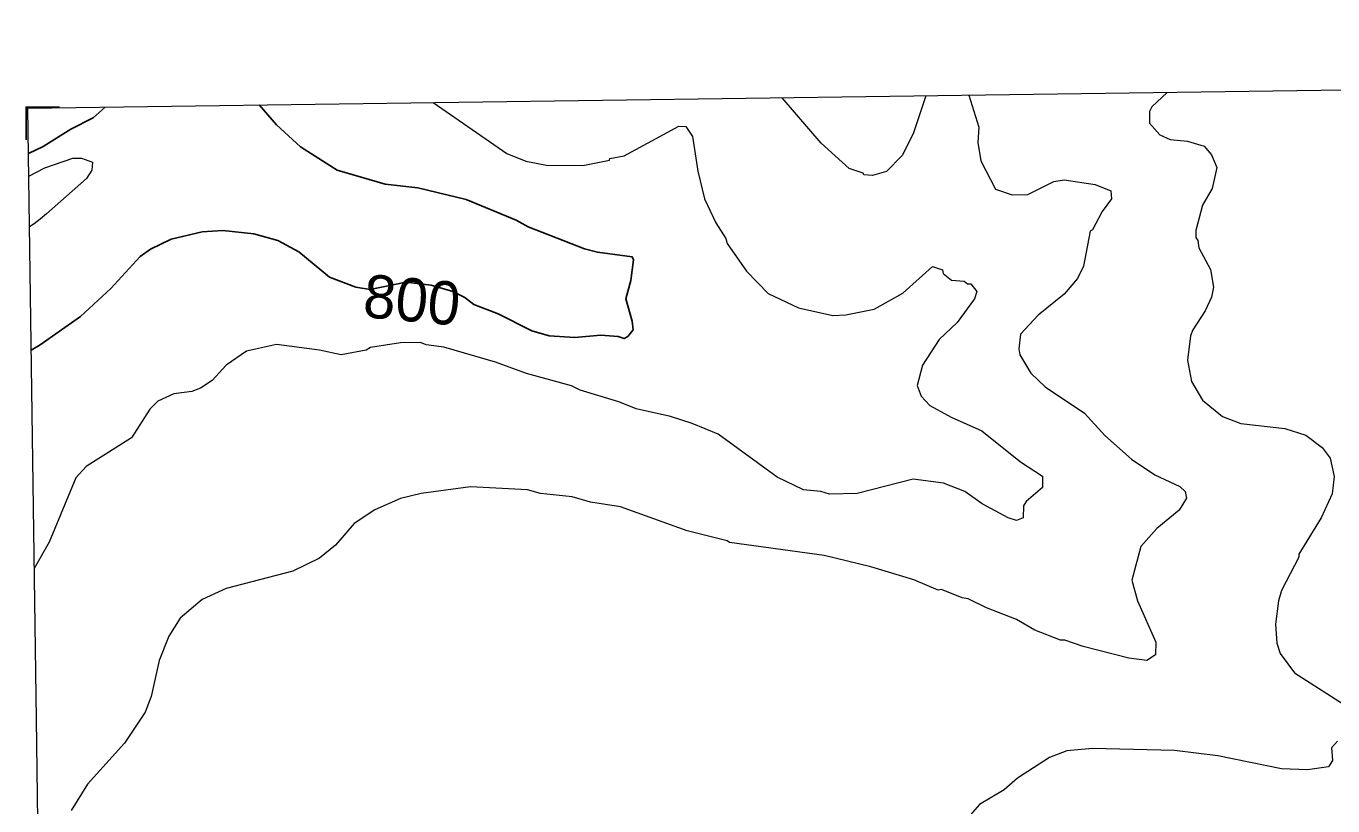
# Model space of a CAD drawing. Extents: x 265.7 to 292.1, y 7676.2 to 7704.2.
# Drawn here: x 265.715 to 268.132, y 7702.57 to 7704.012 of the extents above; entities that cross this region are included whole.
import ezdxf
from ezdxf.enums import TextEntityAlignment as Align

# ---------------------------------------------------------------- set-up
doc = ezdxf.new("R2010")
doc.units = 0
doc.header["$LTSCALE"] = 0.032
for name, color, linetype, lineweight in [('1', 7, 'Continuous', 25), ('2', 7, 'Continuous', 13), ('63', 7, 'Continuous', 25)]:
    doc.layers.add(name, color=color, linetype=linetype, lineweight=lineweight)
doc.layers.add('61', color=7, linetype='Continuous')

msp = doc.modelspace()

# ---------------------------------------------------------------- linework, layer by layer
at = {"layer": '1'}
for points in [[(265.7191, 7703.7766), (265.7463, 7703.7896), (265.7972, 7703.8219), (265.8387, 7703.8427), (265.8612, 7703.8626)], [(266.1457, 7703.8666), (266.1777, 7703.8296), (266.2224, 7703.7889), (266.2902, 7703.7458), (266.3788, 7703.7203), (266.4394, 7703.7131), (266.5288, 7703.6916), (266.6214, 7703.6533), (266.6437, 7703.6413), (266.7474, 7703.6006), (266.7714, 7703.5942), (266.836, 7703.5855), (266.8384, 7703.5799), (266.8336, 7703.5416), (266.824, 7703.5081), (266.836, 7703.4666), (266.8376, 7703.4506), (266.828, 7703.4386), (266.8209, 7703.4346), (266.8097, 7703.4386), (266.7778, 7703.441), (266.7299, 7703.4362), (266.682, 7703.4394), (266.6501, 7703.449), (266.5878, 7703.4801), (266.5432, 7703.4977), (266.5264, 7703.5105), (266.5038, 7703.5218), (266.4642, 7703.5331), (266.4171, 7703.5388), (266.3511, 7703.5255), (266.3248, 7703.5293), (266.2758, 7703.548), (266.2192, 7703.595), (266.1801, 7703.6158), (266.1362, 7703.6285), (266.0788, 7703.6341), (266.0405, 7703.6317), (265.983, 7703.6182), (265.9447, 7703.5998), (265.9255, 7703.5863), (265.8713, 7703.5272), (265.8154, 7703.4753), (265.7405, 7703.4232), (265.7241, 7703.4132)]]:
    msp.add_lwpolyline(points, dxfattribs=at)
at = {"layer": '2'}
for points in [[(267.4587, 7703.8848), (267.4768, 7703.8257), (267.4752, 7703.7969), (267.4808, 7703.7634), (267.5079, 7703.7107), (267.539, 7703.7004), (267.5678, 7703.7012), (267.6156, 7703.7251), (267.6348, 7703.7283), (267.6922, 7703.7195), (267.721, 7703.7076), (267.7225, 7703.6932), (267.705, 7703.6693), (267.6874, 7703.6357), (267.6827, 7703.6333), (267.6707, 7703.5687), (267.6595, 7703.5456), (267.6348, 7703.5168), (267.5869, 7703.4777), (267.5542, 7703.4426), (267.551, 7703.4155), (267.5526, 7703.4043), (267.5733, 7703.3708), (267.5997, 7703.3453), (267.6723, 7703.2966), (267.7098, 7703.2551), (267.7593, 7703.2112), (267.8024, 7703.1825), (267.8486, 7703.161), (267.859, 7703.1514), (267.8614, 7703.1394), (267.8478, 7703.1171), (267.8063, 7703.0835), (267.7768, 7703.05), (267.7601, 7702.9878), (267.7704, 7702.9495), (267.8047, 7702.8729), (267.8039, 7702.8497), (267.788, 7702.8394), (267.7545, 7702.8434), (267.6699, 7702.8649), (267.6364, 7702.8769), (267.6284, 7702.8769), (267.5805, 7702.8952), (267.547, 7702.9152), (267.4911, 7702.9367), (267.4576, 7702.9535), (267.4465, 7702.9551), (267.4082, 7702.9702), (267.4018, 7702.9694), (267.3571, 7702.9886), (267.2773, 7703.0125), (267.1911, 7703.0333), (267.0156, 7703.0572), (267.0116, 7703.0604), (266.9374, 7703.0788), (266.8145, 7703.1234), (266.7586, 7703.1322), (266.7251, 7703.1418), (266.6661, 7703.1482), (266.6421, 7703.1546), (266.5368, 7703.1601), (266.4458, 7703.1482), (266.4075, 7703.1386), (266.3596, 7703.1179), (266.3213, 7703.0923), (266.287, 7703.0524), (266.2575, 7703.0285), (266.208, 7703.0045), (266.0851, 7702.9726), (266.0405, 7702.9519), (265.9998, 7702.9176), (265.979, 7702.8841), (265.9607, 7702.8394), (265.9463, 7702.7723), (265.9351, 7702.7436), (265.8968, 7702.6862), (265.8282, 7702.6104), (265.7979, 7702.5617)], [(267.3788, 7703.8837), (267.3555, 7703.8129), (267.3355, 7703.773), (267.306, 7703.7435), (267.2805, 7703.7363), (267.2645, 7703.7371), (267.2629, 7703.7403), (267.2374, 7703.749), (267.1855, 7703.7961), (267.1134, 7703.88)], [(267.8254, 7703.8898), (267.7968, 7703.8632), (267.7928, 7703.8544), (267.7928, 7703.8328), (267.8119, 7703.8113), (267.8311, 7703.8025), (267.863, 7703.7993), (267.8941, 7703.7905), (267.9077, 7703.7746), (267.9173, 7703.7506), (267.9085, 7703.7123), (267.8909, 7703.6812), (267.8782, 7703.6341), (267.8782, 7703.6214), (267.8821, 7703.6158), (267.8837, 7703.6022), (267.9053, 7703.5623), (267.9109, 7703.5296), (267.9077, 7703.5113), (267.8957, 7703.4857), (267.8726, 7703.4506), (267.8686, 7703.4394), (267.863, 7703.3948), (267.8702, 7703.3549), (267.8909, 7703.3205), (267.9276, 7703.2902), (267.9619, 7703.2775), (268.0433, 7703.2679), (268.0816, 7703.2559), (268.112, 7703.2328), (268.1271, 7703.2136), (268.1343, 7703.1793), (268.1303, 7703.1474), (268.1104, 7703.1027), (268.0689, 7703.0357), (268.0689, 7703.0301), (268.0369, 7702.9686), (268.0314, 7702.9495), (268.0258, 7702.9064), (268.0282, 7702.8713), (268.0346, 7702.8521), (268.0609, 7702.8162), (268.1654, 7702.75)], [(266.4675, 7703.871), (266.6038, 7703.777), (266.6389, 7703.7626), (266.6772, 7703.7554), (266.7443, 7703.7546), (266.7937, 7703.7642), (266.7945, 7703.7674), (266.8209, 7703.7722), (266.9222, 7703.8272), (266.935, 7703.8264), (266.9477, 7703.8081), (266.9573, 7703.7443), (266.9693, 7703.6932), (266.9908, 7703.6485), (267.0092, 7703.6198), (267.0116, 7703.6102), (267.0475, 7703.5591), (267.0874, 7703.5176), (267.1432, 7703.4913), (267.2071, 7703.4769), (267.231, 7703.4785), (267.2837, 7703.4889), (267.3363, 7703.5184), (267.3914, 7703.5679), (267.4097, 7703.5615), (267.4113, 7703.5551), (267.4265, 7703.5424), (267.4497, 7703.5408), (267.456, 7703.536), (267.4624, 7703.536), (267.4736, 7703.5216), (267.4688, 7703.5081), (267.4369, 7703.4642), (267.4034, 7703.4331), (267.373, 7703.3852), (267.3627, 7703.3477), (267.3706, 7703.3277), (267.3866, 7703.311), (267.4257, 7703.2894), (267.4824, 7703.2639), (267.5542, 7703.2064), (267.5949, 7703.1801), (267.5949, 7703.1594), (267.5646, 7703.133), (267.5598, 7703.125), (267.559, 7703.1027), (267.547, 7703.0979), (267.531, 7703.1027), (267.4832, 7703.129), (267.4512, 7703.1514), (267.4114, 7703.1673), (267.3555, 7703.1745), (267.2518, 7703.1482), (267.2007, 7703.1466), (267.1847, 7703.1514), (267.1528, 7703.1546), (267.1041, 7703.1785), (266.9948, 7703.2575), (266.9469, 7703.2775), (266.907, 7703.2902), (266.8432, 7703.3046), (266.8113, 7703.3173), (266.7395, 7703.3389), (266.7235, 7703.3469), (266.6405, 7703.37), (266.5831, 7703.3908), (266.4873, 7703.4187), (266.4546, 7703.4227), (266.4442, 7703.4275), (266.4075, 7703.4267), (266.3517, 7703.4179), (266.3437, 7703.4131), (266.2974, 7703.4043), (266.2575, 7703.4131), (266.1777, 7703.4235), (266.1226, 7703.4115), (266.0851, 7703.3852), (266.0588, 7703.3572), (266.0373, 7703.3429), (266.0213, 7703.3365), (265.9878, 7703.3325), (265.9583, 7703.3189), (265.9439, 7703.3038), (265.9096, 7703.2511), (265.8258, 7703.1977), (265.8066, 7703.1769), (265.7572, 7703.058), (265.7298, 7703.0094)], [(265.7197, 7703.7346), (265.7496, 7703.7505), (265.8011, 7703.7682), (265.817, 7703.7682), (265.8378, 7703.761), (265.8362, 7703.7459), (265.8266, 7703.7307), (265.7524, 7703.6653), (265.7408, 7703.6552), (265.7294, 7703.647), (265.721, 7703.6412)], [(268.1407, 7702.6902), (268.1295, 7702.6774), (268.1311, 7702.6542), (268.1239, 7702.6423), (268.0848, 7702.6367), (268.037, 7702.6391), (267.9189, 7702.663), (267.8391, 7702.6726), (267.6874, 7702.6766), (267.6396, 7702.6718), (267.6076, 7702.6598), (267.5486, 7702.6215), (267.5239, 7702.6), (267.4784, 7702.5728), (267.4608, 7702.5529)]]:
    msp.add_lwpolyline(points, dxfattribs=at)
at = {"layer": '63', "lineweight": 13}
for points in [[(265.7179, 7703.8606), (266.2494, 7703.868), (266.7808, 7703.8754), (267.3123, 7703.8828), (267.8437, 7703.8901), (268.3752, 7703.8974), (268.9066, 7703.9047), (269.4381, 7703.912), (269.9695, 7703.9193), (270.501, 7703.9265), (271.0324, 7703.9338), (271.5639, 7703.941), (272.0953, 7703.9482), (272.6268, 7703.9554), (273.1582, 7703.9626), (273.6896, 7703.9697), (274.2211, 7703.9769), (274.7525, 7703.984), (275.2839, 7703.9911), (275.8154, 7703.9982), (276.3468, 7704.0052), (276.8782, 7704.0123)], [(265.8835, 7691.996), (265.8756, 7692.561), (265.8677, 7693.126), (265.8598, 7693.691), (265.8519, 7694.256), (265.844, 7694.821), (265.8361, 7695.3859), (265.8282, 7695.9509), (265.8203, 7696.5159), (265.8124, 7697.0809), (265.8045, 7697.6459), (265.7967, 7698.2108), (265.7888, 7698.7758), (265.7809, 7699.3408), (265.773, 7699.9058), (265.7651, 7700.4708), (265.7573, 7701.0357), (265.7494, 7701.6007), (265.7415, 7702.1657), (265.7337, 7702.7307), (265.7258, 7703.2957), (265.7179, 7703.8606)]]:
    msp.add_lwpolyline(points, dxfattribs=at)
at = {"layer": '63'}
msp.add_lwpolyline([(265.7764, 7703.8627), (265.7148, 7703.8627), (265.7148, 7703.802)], dxfattribs=at)

# ---------------------------------------------------------------- texts
at = {"layer": '61'}
msp.add_text('800', height=0.08, rotation=354.766, dxfattribs=at).set_placement((266.4248, 7703.4663), align=Align.CENTER)

doc.saveas('drawing.dxf')
